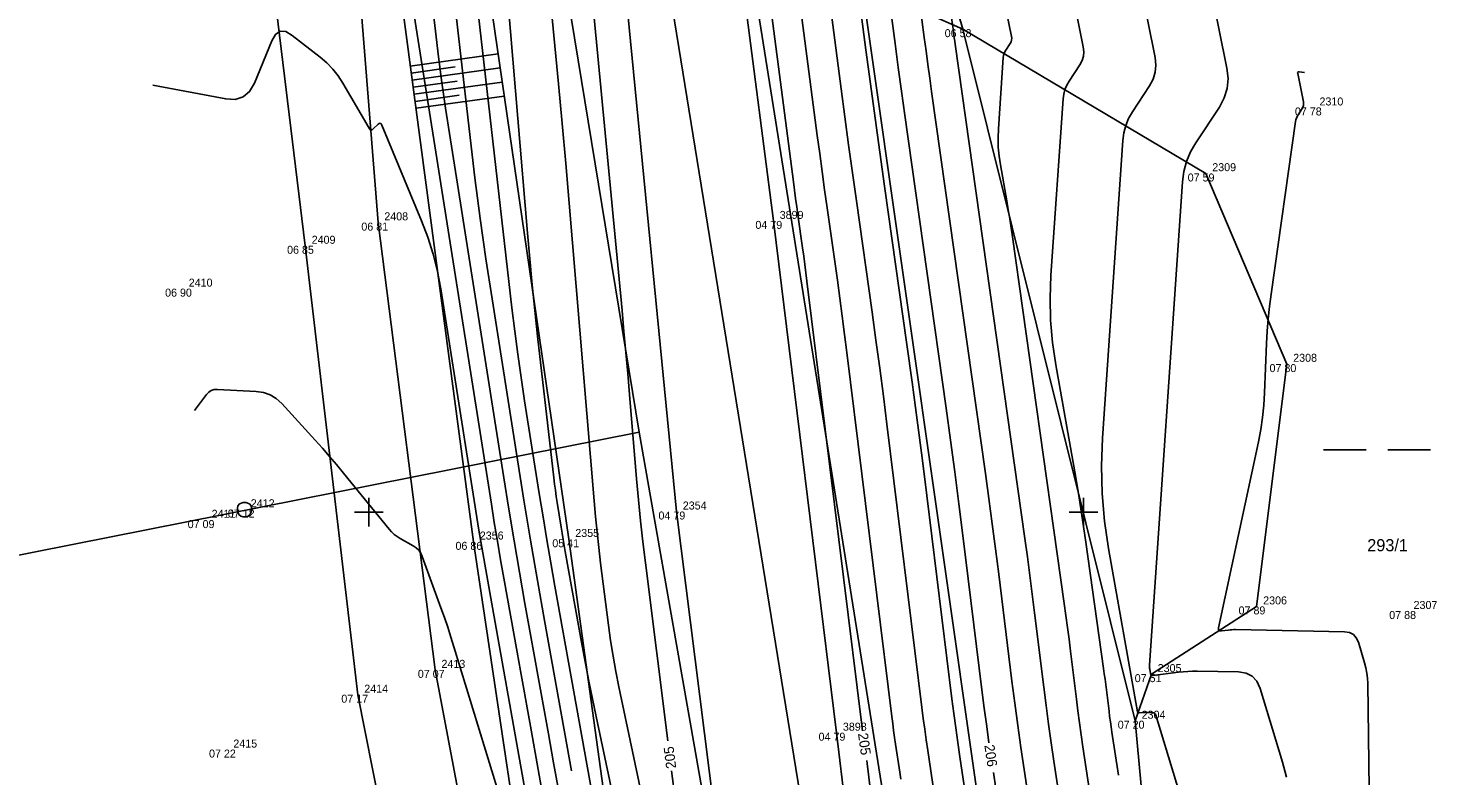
# Model space of a CAD drawing. Extents: x -703403 to -701924, y -1022520 to -1021856.
# Drawn here: x -702461.92 to -702412.65, y -1022284.23 to -1022258.06 of the extents above; entities that cross this region are included whole.
import ezdxf

# ---------------------------------------------------------------- set-up
doc = ezdxf.new("R2010")
doc.units = 0
for name, color, linetype in [('Ex_Contour Labels', 7, 'Continuous'), ('Ex_Major Contours', 7, 'Continuous'), ('Ex_Minor Contours', 7, 'Continuous'), ('Z_body', 7, 'Continuous'), ('Z_body_cisla', 7, 'Continuous'), ('Z_body_vysky_redukovane', 7, 'Continuous'), ('Z_cesta', 7, 'Continuous'), ('Z_hektometricka_sit', 7, 'Continuous'), ('Z_hrany_paty', 7, 'Continuous'), ('Z_katastr_cisla_pozemkova', 7, 'Continuous'), ('Z_katastr_hranice', 7, 'Continuous'), ('Z_katastr_znacky_kultur', 7, 'Continuous'), ('Z_site_kanalizace_znaky', 7, 'Continuous'), ('Z_srafy_zelen', 7, 'Continuous'), ('Z_technicke_srafy', 7, 'Continuous'), ('Z_vodni_tok', 7, 'Continuous'), ('Z_zelen_obvod', 7, 'Continuous')]:
    doc.layers.add(name, color=color, linetype=linetype)

# ---------------------------------------------------------------- blocks, each defined once
blk = doc.blocks.new('POINT_DISPLAY')
blk.add_line((0, 0), (0, 0))
blk = doc.blocks.new('Z620')
for p, q in [((-0.25, 0.05), (-0.23, 0.13)), ((-0.25, -0.05), (-0.25, 0.05)), ((-0.23, 0.13), (-0.17, 0.2)), ((-0.17, 0.2), (-0.05, 0.25)), ((-0.05, 0.25), (0.05, 0.25)), ((0.05, 0.25), (0.17, 0.2)), ((0.17, 0.2), (0.23, 0.13)), ((0.23, 0.13), (0.25, 0.05)), ((0.25, 0.05), (0.25, -0.05)), ((-0.2, -0.17), (-0.25, -0.05)), ((-0.13, -0.23), (-0.2, -0.17)), ((-0.05, -0.25), (-0.13, -0.23)), ((0.05, -0.25), (-0.05, -0.25)), ((0.13, -0.23), (0.05, -0.25)), ((0.2, -0.17), (0.13, -0.23)), ((0.25, -0.05), (0.2, -0.17))]:
    blk.add_line(p, q)

msp = doc.modelspace()

# ---------------------------------------------------------------- linework, layer by layer
at = {"layer": 'Ex_Major Contours'}
for points in [[(-702447.059, -1022232.197), (-702446.433, -1022234.659), (-702446.256, -1022235.37), (-702446.084, -1022236.083), (-702445.918, -1022236.797), (-702445.758, -1022237.512), (-702443.56, -1022247.539), (-702443.171, -1022249.454), (-702442.84, -1022251.377), (-702442.567, -1022253.31), (-702442.353, -1022255.252), (-702441.145, -1022267.946), (-702441.076, -1022268.682), (-702441.01, -1022269.418), (-702440.945, -1022270.154), (-702440.882, -1022270.89), (-702440.637, -1022273.836), (-702440.571, -1022274.572), (-702440.498, -1022275.307), (-702440.417, -1022276.041), (-702440.329, -1022276.775), (-702439.544, -1022283.008)], [(-702432.733, -1022282.655), (-702432.744, -1022282.572), (-702432.758, -1022282.46), (-702434.676, -1022266.913), (-702434.713, -1022266.624), (-702434.75, -1022266.334), (-702434.789, -1022266.045), (-702434.829, -1022265.756), (-702434.992, -1022264.601), (-702435.032, -1022264.312), (-702435.072, -1022264.023), (-702435.111, -1022263.733), (-702435.149, -1022263.444), (-702437.403, -1022246.173)], [(-702423.785, -1022284.202), (-702424.011, -1022282.705), (-702424.038, -1022282.52), (-702424.064, -1022282.335), (-702424.089, -1022282.149), (-702424.112, -1022281.963), (-702424.204, -1022281.22), (-702424.227, -1022281.034), (-702424.251, -1022280.849), (-702424.276, -1022280.663), (-702424.302, -1022280.478), (-702424.925, -1022276.053), (-702425.039, -1022275.274), (-702425.159, -1022274.496), (-702425.287, -1022273.719), (-702425.421, -1022272.943), (-702425.973, -1022269.843), (-702426.087, -1022269.067), (-702426.153, -1022268.288), (-702426.172, -1022267.506), (-702426.142, -1022266.722), (-702425.719, -1022260.541), (-702425.697, -1022260.374), (-702425.654, -1022260.214), (-702425.591, -1022260.061), (-702425.507, -1022259.915), (-702425.131, -1022259.344), (-702425.053, -1022259.199), (-702425.006, -1022259.047), (-702424.992, -1022258.888), (-702425.01, -1022258.724), (-702425.892, -1022254.339)], [(-702428.311, -1022283.07), (-702428.39, -1022282.508), (-702428.475, -1022281.867), (-702428.557, -1022281.224), (-702429.224, -1022275.821), (-702429.364, -1022274.706), (-702429.508, -1022273.593), (-702429.658, -1022272.479), (-702429.812, -1022271.367), (-702431.14, -1022261.943), (-702431.256, -1022261.108), (-702431.371, -1022260.274), (-702431.483, -1022259.439), (-702431.593, -1022258.603), (-702432.029, -1022255.261)], [(-702447.182, -1022255.583), (-702446.461, -1022261.894), (-702446.291, -1022263.308), (-702446.107, -1022264.721), (-702445.907, -1022266.132), (-702445.692, -1022267.541), (-702444.803, -1022273.171), (-702444.578, -1022274.578), (-702444.344, -1022275.984), (-702444.104, -1022277.389), (-702443.855, -1022278.792), (-702442.911, -1022284.056)], [(-702445.039, -1022286.219), (-702447.022, -1022279.718), (-702447.13, -1022279.373), (-702447.242, -1022279.03), (-702447.359, -1022278.687), (-702447.48, -1022278.347), (-702448.13, -1022276.551), (-702448.183, -1022276.436), (-702448.253, -1022276.336), (-702448.341, -1022276.25), (-702448.446, -1022276.179), (-702448.9, -1022275.925), (-702449.01, -1022275.857), (-702449.112, -1022275.779), (-702449.206, -1022275.692), (-702449.292, -1022275.596), (-702450.885, -1022273.632), (-702451.126, -1022273.34), (-702451.371, -1022273.051), (-702451.621, -1022272.766), (-702451.874, -1022272.485), (-702453.049, -1022271.201), (-702453.239, -1022271.027), (-702453.451, -1022270.899), (-702453.684, -1022270.816), (-702453.939, -1022270.779), (-702455.298, -1022270.706), (-702455.41, -1022270.712), (-702455.511, -1022270.744), (-702455.599, -1022270.8), (-702455.676, -1022270.881), (-702456.104, -1022271.443)], [(-702430.46, -1022301.105), (-702432.569, -1022283.795), (-702432.582, -1022283.695)], [(-702439.412, -1022284.05), (-702439.288, -1022285.035)], [(-702427.82, -1022286.349), (-702428.157, -1022284.109)]]:
    msp.add_lwpolyline(points, dxfattribs=at)
at = {"layer": 'Ex_Minor Contours'}
for points in [[(-702431.392, -1022284.343), (-702431.427, -1022284.1), (-702431.574, -1022283.126), (-702431.61, -1022282.883), (-702431.644, -1022282.639), (-702431.677, -1022282.396), (-702431.708, -1022282.151), (-702433.279, -1022269.417), (-702433.359, -1022268.783), (-702433.441, -1022268.149), (-702433.526, -1022267.516), (-702433.614, -1022266.883), (-702433.97, -1022264.351), (-702434.059, -1022263.718), (-702434.146, -1022263.085), (-702434.231, -1022262.452), (-702434.314, -1022261.818), (-702436.044, -1022248.564)], [(-702421.945, -1022249.731), (-702419.986, -1022259.467), (-702419.947, -1022259.827), (-702419.978, -1022260.173), (-702420.079, -1022260.506), (-702420.251, -1022260.826), (-702421.075, -1022262.075), (-702421.259, -1022262.395), (-702421.397, -1022262.731), (-702421.49, -1022263.081), (-702421.539, -1022263.447), (-702422.696, -1022280.353), (-702422.697, -1022280.39), (-702422.696, -1022280.427), (-702422.693, -1022280.464), (-702422.688, -1022280.501), (-702422.662, -1022280.649), (-702422.651, -1022280.68), (-702422.633, -1022280.702), (-702422.607, -1022280.713), (-702422.574, -1022280.713), (-702421.676, -1022280.601), (-702421.514, -1022280.584), (-702421.352, -1022280.573), (-702421.189, -1022280.567), (-702421.026, -1022280.567), (-702419.588, -1022280.595), (-702419.32, -1022280.635), (-702419.104, -1022280.744), (-702418.941, -1022280.922), (-702418.829, -1022281.169), (-702418.046, -1022283.75), (-702417.907, -1022284.277)], [(-702424.269, -1022250.295), (-702422.498, -1022259.095), (-702422.47, -1022259.358), (-702422.492, -1022259.61), (-702422.566, -1022259.852), (-702422.691, -1022260.085), (-702423.291, -1022260.995), (-702423.425, -1022261.228), (-702423.526, -1022261.472), (-702423.594, -1022261.728), (-702423.629, -1022261.994), (-702424.342, -1022272.415), (-702424.379, -1022273.386), (-702424.356, -1022274.354), (-702424.275, -1022275.318), (-702424.133, -1022276.279), (-702423.118, -1022281.984), (-702423.11, -1022282.007), (-702423.097, -1022282.022), (-702423.078, -1022282.03), (-702423.054, -1022282.03), (-702422.946, -1022282.017), (-702422.919, -1022282.014), (-702422.892, -1022282.012), (-702422.865, -1022282.011), (-702422.838, -1022282.011), (-702422.598, -1022282.016), (-702422.553, -1022282.022), (-702422.517, -1022282.041), (-702422.49, -1022282.07), (-702422.472, -1022282.111), (-702420.703, -1022287.942)], [(-702434.685, -1022250.955), (-702433.479, -1022260.192), (-702433.351, -1022261.17), (-702433.219, -1022262.148), (-702433.085, -1022263.125), (-702432.949, -1022264.102), (-702432.398, -1022268.009), (-702432.263, -1022268.986), (-702432.132, -1022269.964), (-702432.005, -1022270.942), (-702431.882, -1022271.921), (-702430.657, -1022281.842), (-702430.61, -1022282.219), (-702430.559, -1022282.596), (-702430.506, -1022282.972), (-702430.451, -1022283.347), (-702430.225, -1022284.849)], [(-702429.022, -1022285.599), (-702429.328, -1022283.568), (-702429.403, -1022283.06), (-702429.475, -1022282.552), (-702429.543, -1022282.043), (-702429.607, -1022281.533), (-702430.484, -1022274.424), (-702430.65, -1022273.101), (-702430.822, -1022271.778), (-702431, -1022270.457), (-702431.183, -1022269.136), (-702431.963, -1022263.599), (-702432.13, -1022262.405), (-702432.294, -1022261.211), (-702432.454, -1022260.016), (-702432.612, -1022258.82), (-702433.326, -1022253.346)], [(-702446.633, -1022253.519), (-702444.994, -1022267.85), (-702444.897, -1022268.665), (-702444.79, -1022269.479), (-702444.675, -1022270.292), (-702444.552, -1022271.104), (-702444.039, -1022274.349), (-702443.909, -1022275.16), (-702443.775, -1022275.97), (-702443.636, -1022276.779), (-702443.493, -1022277.588), (-702440.942, -1022291.797)], [(-702439.378, -1022290.001), (-702441.256, -1022281.114), (-702441.364, -1022280.577), (-702441.46, -1022280.039), (-702441.545, -1022279.499), (-702441.619, -1022278.957), (-702441.893, -1022276.785), (-702441.958, -1022276.242), (-702442.018, -1022275.698), (-702442.072, -1022275.154), (-702442.121, -1022274.609), (-702442.875, -1022265.576), (-702442.993, -1022264.186), (-702443.115, -1022262.796), (-702443.241, -1022261.406), (-702443.371, -1022260.017), (-702443.936, -1022254.078)], [(-702443.36, -1022284.782), (-702443.541, -1022283.771), (-702443.722, -1022282.76), (-702444.541, -1022278.197), (-702444.735, -1022277.099), (-702444.923, -1022276), (-702445.106, -1022274.9), (-702445.283, -1022273.799), (-702447.184, -1022261.757), (-702447.32, -1022260.862), (-702447.447, -1022259.966), (-702447.564, -1022259.069), (-702447.672, -1022258.171), (-702448.083, -1022254.574)], [(-702448.709, -1022255.759), (-702445.716, -1022274.718), (-702445.612, -1022275.367), (-702445.504, -1022276.017), (-702445.393, -1022276.665), (-702445.278, -1022277.313), (-702444.813, -1022279.904), (-702444.697, -1022280.551), (-702444.581, -1022281.199), (-702444.466, -1022281.847), (-702444.351, -1022282.495), (-702442.795, -1022291.258)], [(-702430.823, -1022256.485), (-702430.575, -1022258.386), (-702430.512, -1022258.862), (-702430.448, -1022259.337), (-702430.383, -1022259.812), (-702430.317, -1022260.286), (-702428.435, -1022273.645), (-702428.312, -1022274.525), (-702428.194, -1022275.407), (-702428.08, -1022276.288), (-702427.969, -1022277.171), (-702427.507, -1022280.915), (-702427.408, -1022281.69), (-702427.305, -1022282.464), (-702427.196, -1022283.237), (-702427.083, -1022284.01), (-702426.617, -1022287.099)], [(-702427.879, -1022256.579), (-702427.522, -1022258.353), (-702427.515, -1022258.419), (-702427.52, -1022258.483), (-702427.539, -1022258.545), (-702427.571, -1022258.604), (-702427.723, -1022258.835), (-702427.757, -1022258.894), (-702427.783, -1022258.956), (-702427.8, -1022259.02), (-702427.809, -1022259.088), (-702427.98, -1022261.59), (-702427.992, -1022261.907), (-702427.985, -1022262.224), (-702427.958, -1022262.539), (-702427.912, -1022262.853), (-702427.688, -1022264.108), (-702427.634, -1022264.422), (-702427.582, -1022264.736), (-702427.534, -1022265.051), (-702427.488, -1022265.367), (-702425.68, -1022278.2), (-702425.622, -1022278.617), (-702425.566, -1022279.035), (-702425.511, -1022279.452), (-702425.459, -1022279.87), (-702425.253, -1022281.542), (-702425.2, -1022281.96), (-702425.144, -1022282.378), (-702425.085, -1022282.795), (-702425.024, -1022283.211), (-702424.002, -1022289.995)], [(-702440.107, -1022291.37), (-702442.055, -1022282.155), (-702442.183, -1022281.537), (-702442.306, -1022280.919), (-702442.425, -1022280.3), (-702442.539, -1022279.68), (-702443.13, -1022276.384), (-702443.168, -1022276.169), (-702443.205, -1022275.955), (-702443.241, -1022275.741), (-702443.275, -1022275.526), (-702443.411, -1022274.667), (-702443.443, -1022274.452), (-702443.474, -1022274.237), (-702443.502, -1022274.022), (-702443.528, -1022273.806), (-702444.096, -1022268.842), (-702444.195, -1022267.943), (-702444.287, -1022267.042), (-702444.373, -1022266.141), (-702444.452, -1022265.24), (-702445.122, -1022257.216)], [(-702425.324, -1022288.452), (-702426.037, -1022283.718), (-702426.133, -1022283.07), (-702426.224, -1022282.421), (-702426.31, -1022281.771), (-702426.393, -1022281.121), (-702426.714, -1022278.52), (-702426.795, -1022277.87), (-702426.88, -1022277.221), (-702426.967, -1022276.571), (-702427.057, -1022275.922), (-702429.493, -1022258.63), (-702429.51, -1022258.515), (-702429.525, -1022258.4), (-702429.541, -1022258.285), (-702429.556, -1022258.169), (-702429.616, -1022257.708)], [(-702443.451, -1022290.859), (-702445.732, -1022278.012), (-702445.767, -1022277.814), (-702445.803, -1022277.616), (-702445.838, -1022277.418), (-702445.873, -1022277.221), (-702446.016, -1022276.429), (-702446.051, -1022276.231), (-702446.085, -1022276.033), (-702446.117, -1022275.834), (-702446.149, -1022275.636), (-702447.483, -1022267.188), (-702447.598, -1022266.576), (-702447.748, -1022265.975), (-702447.934, -1022265.384), (-702448.156, -1022264.803), (-702449.545, -1022261.455), (-702449.57, -1022261.412), (-702449.6, -1022261.393), (-702449.636, -1022261.398), (-702449.676, -1022261.427), (-702449.848, -1022261.59), (-702449.889, -1022261.62), (-702449.927, -1022261.626), (-702449.962, -1022261.609), (-702449.994, -1022261.569), (-702450.906, -1022259.995), (-702451.073, -1022259.737), (-702451.261, -1022259.499), (-702451.471, -1022259.279), (-702451.704, -1022259.079), (-702452.679, -1022258.316), (-702452.907, -1022258.185), (-702453.103, -1022258.173), (-702453.267, -1022258.281), (-702453.399, -1022258.508), (-702454.002, -1022259.991), (-702454.169, -1022260.283), (-702454.392, -1022260.471), (-702454.672, -1022260.557), (-702455.007, -1022260.54), (-702457.551, -1022260.061)], [(-702414.858, -1022296.71), (-702415.06, -1022281.003), (-702415.069, -1022280.817), (-702415.091, -1022280.632), (-702415.126, -1022280.45), (-702415.174, -1022280.27), (-702415.391, -1022279.553), (-702415.462, -1022279.395), (-702415.566, -1022279.282), (-702415.704, -1022279.212), (-702415.875, -1022279.187), (-702419.688, -1022279.114), (-702419.75, -1022279.114), (-702419.812, -1022279.116), (-702419.874, -1022279.12), (-702419.936, -1022279.127), (-702420.182, -1022279.158), (-702420.235, -1022279.157), (-702420.268, -1022279.139), (-702420.283, -1022279.104), (-702420.28, -1022279.052), (-702418.888, -1022272.537), (-702418.807, -1022272.113), (-702418.744, -1022271.686), (-702418.699, -1022271.257), (-702418.672, -1022270.826), (-702418.601, -1022269.097), (-702418.578, -1022268.665), (-702418.545, -1022268.234), (-702418.5, -1022267.804), (-702418.445, -1022267.375), (-702417.59, -1022261.333), (-702417.578, -1022261.27), (-702417.559, -1022261.21), (-702417.533, -1022261.152), (-702417.501, -1022261.096), (-702417.358, -1022260.88), (-702417.328, -1022260.824), (-702417.311, -1022260.767), (-702417.305, -1022260.707), (-702417.312, -1022260.644), (-702417.512, -1022259.65), (-702417.514, -1022259.623), (-702417.506, -1022259.605), (-702417.488, -1022259.595), (-702417.461, -1022259.595), (-702417.271, -1022259.616)]]:
    msp.add_lwpolyline(points, dxfattribs=at)
at = {"layer": 'Z_cesta'}
for p, q in [((-702454.29, -1022248.64), (-702452.23, -1022265.68)), ((-702450.95, -1022248.88), (-702449.68, -1022264.87)), ((-702447.68, -1022280.52), (-702449.68, -1022264.87)), ((-702452.23, -1022265.68), (-702450.38, -1022281.39)), ((-702447.68, -1022280.52), (-702444.36, -1022298.02)), ((-702450.38, -1022281.39), (-702447.08, -1022298.04))]:
    msp.add_line(p, q, dxfattribs=at)
at = {"layer": 'Z_hektometricka_sit'}
for p, q in [((-702450, -1022274.5), (-702450, -1022275.5)), ((-702425, -1022274.5), (-702425, -1022275.5)), ((-702450.5, -1022275), (-702449.5, -1022275)), ((-702425.5, -1022275), (-702424.5, -1022275))]:
    msp.add_line(p, q, dxfattribs=at)
at = {"layer": 'Z_hrany_paty'}
for p, q in [((-702429.23, -1022258.1), (-702432.87, -1022245.22)), ((-702443, -1022275.95), (-702446.47, -1022252.2)), ((-702446.34, -1022276.04), (-702449.38, -1022253.12)), ((-702423.2, -1022282.3), (-702429.23, -1022258.1)), ((-702443.75, -1022293.4), (-702446.34, -1022276.04)), ((-702440.72, -1022292.52), (-702443, -1022275.95)), ((-702422.31, -1022291.97), (-702423.2, -1022282.3))]:
    msp.add_line(p, q, dxfattribs=at)
at = {"layer": 'Z_katastr_hranice'}
for p, q in [((-702440.54, -1022272.2), (-702444.9, -1022245.61)), ((-702428.88, -1022304.47), (-702436.49, -1022256.83)), ((-702439.38, -1022257.38), (-702431.67, -1022304.95)), ((-702432.63, -1022257.46), (-702426, -1022303.93)), ((-702440.54, -1022272.2), (-702493.59, -1022282.73)), ((-702434.7, -1022305.48), (-702440.54, -1022272.2))]:
    msp.add_line(p, q, dxfattribs=at)
at = {"layer": 'Z_katastr_znacky_kultur'}
for p, q in [((-702416.612, -1022272.82), (-702415.112, -1022272.82)), ((-702414.362, -1022272.82), (-702412.862, -1022272.82))]:
    msp.add_line(p, q, dxfattribs=at)
at = {"layer": 'Z_srafy_zelen'}
msp.add_line((-702429.23, -1022258.1), (-702437.17, -1022254.535), dxfattribs=at)
at = {"layer": 'Z_technicke_srafy'}
for p, q in [((-702448.55, -1022259.39), (-702445.48, -1022258.96)), ((-702448.52, -1022259.64), (-702446.98, -1022259.42)), ((-702448.48, -1022259.88), (-702445.41, -1022259.45)), ((-702448.45, -1022260.13), (-702446.91, -1022259.92)), ((-702448.42, -1022260.38), (-702445.34, -1022259.95)), ((-702448.38, -1022260.63), (-702446.84, -1022260.41)), ((-702448.35, -1022260.87), (-702445.27, -1022260.44))]:
    msp.add_line(p, q, dxfattribs=at)
at = {"layer": 'Z_vodni_tok'}
for p, q in [((-702435.85, -1022264.81), (-702438.49, -1022244.26)), ((-702439.24, -1022274.98), (-702441.57, -1022251.1)), ((-702433.64, -1022282.72), (-702435.85, -1022264.81)), ((-702437.12, -1022291.81), (-702439.24, -1022274.98)), ((-702431.32, -1022302.13), (-702433.64, -1022282.72))]:
    msp.add_line(p, q, dxfattribs=at)
at = {"layer": 'Z_zelen_obvod'}
for p, q in [((-702429.23, -1022258.1), (-702420.73, -1022263.15)), ((-702417.89, -1022269.82), (-702420.73, -1022263.15)), ((-702418.95, -1022278.3), (-702417.89, -1022269.82)), ((-702422.63, -1022280.67), (-702418.95, -1022278.3)), ((-702422.63, -1022280.67), (-702423.2, -1022282.3))]:
    msp.add_line(p, q, dxfattribs=at)

# ---------------------------------------------------------------- block references
at = {"layer": 'Z_body'}
for p in [(-702429.23, -1022258.1), (-702416.98, -1022260.84), (-702420.73, -1022263.15), (-702449.68, -1022264.87), (-702435.85, -1022264.81), (-702452.23, -1022265.68), (-702456.52, -1022267.18), (-702417.89, -1022269.82), (-702454.35, -1022274.91), (-702439.24, -1022274.98), (-702455.73, -1022275.28), (-702446.34, -1022276.04), (-702443, -1022275.95), (-702418.95, -1022278.3), (-702413.68, -1022278.46), (-702447.68, -1022280.52), (-702422.63, -1022280.67), (-702450.38, -1022281.39), (-702423.2, -1022282.3), (-702433.64, -1022282.72), (-702454.96, -1022283.31)]:
    msp.add_blockref('POINT_DISPLAY', p, dxfattribs=at)
at = {"layer": 'Z_site_kanalizace_znaky'}
msp.add_blockref('Z620', (-702454.35, -1022274.91), dxfattribs=at)

# ---------------------------------------------------------------- texts
at = {"layer": 'Ex_Contour Labels'}
for s, rotation, p in [('205', 278.2485, (-702432.895, -1022282.752)), ('205', 97.1795, (-702439.248, -1022283.956)), ('206', 278.4046, (-702428.474, -1022283.16))]:
    msp.add_text(s, height=0.35, rotation=rotation, dxfattribs=at).set_placement(p)
at = {"layer": 'Z_body_cisla'}
for s, p in [('2310', (-702416.75, -1022260.77)), ('2309', (-702420.5, -1022263.07)), ('2408', (-702449.46, -1022264.79)), ('3899', (-702435.63, -1022264.74)), ('2409', (-702452, -1022265.61)), ('2410', (-702456.3, -1022267.11)), ('2308', (-702417.67, -1022269.74)), ('2412', (-702454.13, -1022274.83)), ('2411', (-702455.5, -1022275.2)), ('2354', (-702439.02, -1022274.91)), ('2356', (-702446.12, -1022275.96)), ('2355', (-702442.78, -1022275.87)), ('2306', (-702418.72, -1022278.23)), ('2307', (-702413.46, -1022278.39)), ('2413', (-702447.46, -1022280.45)), ('2305', (-702422.41, -1022280.6)), ('2414', (-702450.16, -1022281.32)), ('2304', (-702422.97, -1022282.23)), ('3898', (-702433.42, -1022282.65)), ('2415', (-702454.74, -1022283.24))]:
    msp.add_text(s, height=0.28, dxfattribs=at).set_placement(p)
at = {"layer": 'Z_body_vysky_redukovane'}
for s, p in [('06 58', (-702429.86, -1022258.38)), ('07 78', (-702417.61, -1022261.12)), ('07 59', (-702421.36, -1022263.43)), ('06 81', (-702450.263, -1022265.15)), ('04 79', (-702436.48, -1022265.09)), ('06 85', (-702452.86, -1022265.96)), ('06 90', (-702457.127, -1022267.46)), ('07 80', (-702418.497, -1022270.1)), ('07 12', (-702454.933, -1022275.19)), ('04 79', (-702439.87, -1022275.26)), ('07 09', (-702456.337, -1022275.56)), ('06 86', (-702446.97, -1022276.32)), ('05 41', (-702443.583, -1022276.23)), ('07 89', (-702419.58, -1022278.58)), ('07 88', (-702414.31, -1022278.74)), ('07 07', (-702448.287, -1022280.8)), ('07 51', (-702423.213, -1022280.95)), ('07 17', (-702450.963, -1022281.67)), ('07 20', (-702423.807, -1022282.58)), ('04 79', (-702434.27, -1022283)), ('07 22', (-702455.59, -1022283.59))]:
    msp.add_text(s, height=0.28, dxfattribs=at).set_placement(p)
at = {"layer": 'Z_katastr_cisla_pozemkova'}
msp.add_text('293/1', height=0.425, dxfattribs=at).set_placement((-702415.079, -1022276.37))

doc.saveas('drawing.dxf')
